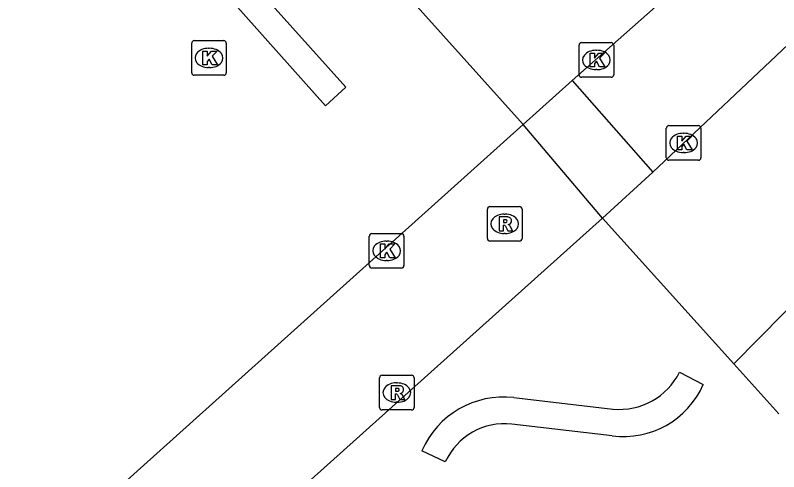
# Model space of a CAD drawing. Extents: x 162172 to 163187, y 382874 to 383684.
# Drawn here: x 162838.42 to 162860.48, y 383421.49 to 383434.67 of the extents above; entities that cross this region are included whole.
import ezdxf

# ---------------------------------------------------------------- set-up
doc = ezdxf.new("R2010")
doc.units = 0
for name, color, linetype in [('IMGEO_Kolk', 7, 'Continuous'), ('IMGEO_Muur', 7, 'Continuous'), ('IMGEO_Rijbaan_lokaal_open', 7, 'Continuous'), ('IMGEO_Rioolput', 7, 'Continuous'), ('IMGEO_Voetpad_open', 7, 'Continuous')]:
    doc.layers.add(name, color=color, linetype=linetype)

msp = doc.modelspace()

# ---------------------------------------------------------------- linework, layer by layer
at = {"layer": 'IMGEO_Kolk'}
for p, q in [((162843.592, 383433.937), (162844.444, 383433.937)), ((162843.517, 383433.011), (162843.517, 383433.863)), ((162844.005, 383433.717), (162844.03, 383433.717)), ((162844.518, 383433.863), (162844.518, 383433.011)), ((162854.711, 383432.953), (162854.711, 383433.805)), ((162854.786, 383433.879), (162855.638, 383433.879)), ((162855.712, 383433.805), (162855.712, 383432.953)), ((162855.199, 383433.659), (162855.224, 383433.659)), ((162844.028, 383433.157), (162844.003, 383433.157)), ((162855.222, 383433.099), (162855.197, 383433.099)), ((162844.444, 383432.937), (162843.592, 383432.937)), ((162855.638, 383432.879), (162854.786, 383432.879)), ((162857.307, 383431.482), (162858.159, 383431.482)), ((162857.232, 383430.556), (162857.232, 383431.408)), ((162857.72, 383431.262), (162857.745, 383431.262)), ((162858.233, 383431.408), (162858.233, 383430.556)), ((162857.743, 383430.702), (162857.718, 383430.702)), ((162858.159, 383430.482), (162857.307, 383430.482)), ((162848.65, 383427.441), (162848.65, 383428.293)), ((162848.725, 383428.367), (162849.577, 383428.367)), ((162849.651, 383428.293), (162849.651, 383427.441)), ((162849.138, 383428.147), (162849.163, 383428.147)), ((162849.161, 383427.587), (162849.136, 383427.587)), ((162849.577, 383427.367), (162848.725, 383427.367))]:
    msp.add_line(p, q, dxfattribs=at)
for points in [[(162843.592, 383433.937), (162844.444, 383433.937)], [(162843.517, 383433.011), (162843.517, 383433.863)], [(162844.518, 383433.863), (162844.518, 383433.011)], [(162854.711, 383432.953), (162854.711, 383433.805)], [(162854.786, 383433.879), (162855.638, 383433.879)], [(162855.712, 383433.805), (162855.712, 383432.953)], [(162843.838, 383433.637), (162843.961, 383433.637), (162843.961, 383433.486), (162844.091, 383433.637), (162844.255, 383433.637), (162844.109, 383433.486), (162844.262, 383433.237), (162844.11, 383433.237), (162844.025, 383433.401), (162843.961, 383433.334), (162843.961, 383433.237), (162843.838, 383433.237), (162843.838, 383433.637)], [(162855.032, 383433.579), (162855.155, 383433.579), (162855.155, 383433.428), (162855.285, 383433.579), (162855.449, 383433.579), (162855.303, 383433.428), (162855.456, 383433.179), (162855.304, 383433.179), (162855.219, 383433.343), (162855.155, 383433.276), (162855.155, 383433.179), (162855.032, 383433.179), (162855.032, 383433.579)], [(162844.444, 383432.937), (162843.592, 383432.937)], [(162855.638, 383432.879), (162854.786, 383432.879)], [(162857.307, 383431.482), (162858.159, 383431.482)], [(162857.232, 383430.556), (162857.232, 383431.408)], [(162858.233, 383431.408), (162858.233, 383430.556)], [(162857.553, 383431.182), (162857.676, 383431.182), (162857.676, 383431.031), (162857.806, 383431.182), (162857.97, 383431.182), (162857.824, 383431.031), (162857.977, 383430.782), (162857.825, 383430.782), (162857.74, 383430.946), (162857.676, 383430.879), (162857.676, 383430.782), (162857.553, 383430.782), (162857.553, 383431.182)], [(162858.159, 383430.482), (162857.307, 383430.482)], [(162848.65, 383427.441), (162848.65, 383428.293)], [(162848.725, 383428.367), (162849.577, 383428.367)], [(162849.651, 383428.293), (162849.651, 383427.441)], [(162848.971, 383428.067), (162849.094, 383428.067), (162849.094, 383427.916), (162849.224, 383428.067), (162849.388, 383428.067), (162849.242, 383427.916), (162849.395, 383427.667), (162849.243, 383427.667), (162849.158, 383427.831), (162849.094, 383427.764), (162849.094, 383427.667), (162848.971, 383427.667), (162848.971, 383428.067)], [(162849.577, 383427.367), (162848.725, 383427.367)]]:
    msp.add_lwpolyline(points, dxfattribs=at)
for centre, start, end in [((162843.594, 383433.861), 91.552, 178.448), ((162843.594, 383433.861), 91.552, 178.448), ((162844.442, 383433.861), 1.552, 88.448), ((162844.442, 383433.861), 1.552, 88.448), ((162854.788, 383433.803), 91.552, 178.448), ((162854.788, 383433.803), 91.552, 178.448), ((162855.636, 383433.803), 1.552, 88.448), ((162855.636, 383433.803), 1.552, 88.448), ((162843.594, 383433.013), 181.552, 268.448), ((162843.594, 383433.013), 181.552, 268.448), ((162844.442, 383433.013), 271.552, 358.448), ((162844.442, 383433.013), 271.552, 358.448), ((162854.788, 383432.955), 181.552, 268.448), ((162854.788, 383432.955), 181.552, 268.448), ((162855.636, 383432.955), 271.552, 358.448), ((162855.636, 383432.955), 271.552, 358.448), ((162857.309, 383431.406), 91.552, 178.448), ((162857.309, 383431.406), 91.552, 178.448), ((162858.157, 383431.406), 1.552, 88.448), ((162858.157, 383431.406), 1.552, 88.448), ((162857.309, 383430.558), 181.552, 268.448), ((162857.309, 383430.558), 181.552, 268.448), ((162858.157, 383430.558), 271.552, 358.448), ((162858.157, 383430.558), 271.552, 358.448), ((162848.727, 383428.291), 91.552, 178.448), ((162848.727, 383428.291), 91.552, 178.448), ((162849.575, 383428.291), 1.552, 88.448), ((162849.575, 383428.291), 1.552, 88.448), ((162848.727, 383427.443), 181.552, 268.448), ((162848.727, 383427.443), 181.552, 268.448), ((162849.575, 383427.443), 271.552, 358.448), ((162849.575, 383427.443), 271.552, 358.448)]:
    msp.add_arc(centre, 0.0765, start, end, dxfattribs=at)
for centre, major_axis, ratio, start_param, end_param in [((162844.004, 383433.437), (-0.387, 0.002), 0.722429, 4.712389, 7.853982), ((162844.029, 383433.437), (-0.39, 0.002), 0.717154, 1.570796, 4.712389), ((162855.198, 383433.379), (-0.387, 0.002), 0.722429, 4.712389, 7.853982), ((162855.223, 383433.379), (-0.39, 0.002), 0.717154, 1.570796, 4.712389), ((162857.719, 383430.982), (-0.387, 0.002), 0.722429, 4.712389, 7.853982), ((162857.744, 383430.982), (-0.39, 0.002), 0.717154, 1.570796, 4.712389), ((162849.137, 383427.867), (-0.387, 0.002), 0.722429, 4.712389, 7.853982), ((162849.162, 383427.867), (-0.39, 0.002), 0.717154, 1.570796, 4.712389)]:
    msp.add_ellipse(centre, major_axis=major_axis, ratio=ratio, start_param=start_param, end_param=end_param, dxfattribs=at)
at = {"layer": 'IMGEO_Muur'}
for points in [[(162857.616, 383424.362), (162858.296, 383424.002)], [(162852.823, 383423.625), (162855.691, 383423.296)], [(162855.668, 383422.525), (162852.769, 383422.863)], [(162850.846, 383421.771), (162850.172, 383422.092)]]:
    msp.add_lwpolyline(points, dxfattribs=at)
for centre, radius, start, end in [((162855.878, 383425.23), 1.943, 264.4838, 333.4686), ((162856.001, 383425.01), 2.507, 262.3772, 336.2969), ((162852.529, 383421.075), 2.567, 83.4176, 156.6616), ((162852.564, 383420.985), 1.889, 83.7679, 155.4134)]:
    msp.add_arc(centre, radius, start, end, dxfattribs=at)
at = {"layer": 'IMGEO_Rijbaan_lokaal_open'}
for points in [[(162854.513, 383432.789), (162857.999, 383435.873)], [(162861.426, 383434.462), (162856.84, 383430.135)], [(162853.1, 383431.516), (162854.513, 383432.789)], [(162854.513, 383432.789), (162856.84, 383430.135)], [(162837.02, 383417.093), (162853.1, 383431.516)], [(162855.385, 383428.814), (162853.1, 383431.516)], [(162856.84, 383430.135), (162855.385, 383428.814)], [(162855.385, 383428.814), (162839.487, 383414.554)]]:
    msp.add_lwpolyline(points, dxfattribs=at)
at = {"layer": 'IMGEO_Rioolput'}
for p, q in [((162852.062, 383428.22), (162852.062, 383429.072)), ((162852.137, 383429.146), (162852.989, 383429.146)), ((162853.063, 383429.072), (162853.063, 383428.22)), ((162852.55, 383428.926), (162852.575, 383428.926)), ((162852.573, 383428.366), (162852.548, 383428.366)), ((162852.989, 383428.146), (162852.137, 383428.146)), ((162849.019, 383424.271), (162849.871, 383424.271)), ((162848.944, 383423.345), (162848.944, 383424.197)), ((162849.432, 383424.051), (162849.457, 383424.051)), ((162849.945, 383424.197), (162849.945, 383423.345)), ((162849.455, 383423.491), (162849.43, 383423.491)), ((162849.871, 383423.271), (162849.019, 383423.271))]:
    msp.add_line(p, q, dxfattribs=at)
for points in [[(162852.062, 383428.22), (162852.062, 383429.072)], [(162852.137, 383429.146), (162852.989, 383429.146)], [(162853.063, 383429.072), (162853.063, 383428.22)], [(162852.651, 383428.844), (162852.399, 383428.846), (162852.399, 383428.446)], [(162852.577, 383428.765), (162852.523, 383428.765), (162852.523, 383428.684)], [(162852.523, 383428.684), (162852.575, 383428.684)], [(162852.399, 383428.446), (162852.523, 383428.446), (162852.523, 383428.608), (162852.534, 383428.608)], [(162852.581, 383428.579), (162852.652, 383428.446), (162852.792, 383428.446), (162852.727, 383428.572)], [(162852.989, 383428.146), (162852.137, 383428.146)], [(162849.019, 383424.271), (162849.871, 383424.271)], [(162848.944, 383423.345), (162848.944, 383424.197)], [(162849.945, 383424.197), (162849.945, 383423.345)], [(162849.533, 383423.969), (162849.281, 383423.971), (162849.281, 383423.571)], [(162849.459, 383423.89), (162849.405, 383423.89), (162849.405, 383423.809)], [(162849.405, 383423.809), (162849.457, 383423.809)], [(162849.281, 383423.571), (162849.405, 383423.571), (162849.405, 383423.733), (162849.416, 383423.733)], [(162849.463, 383423.704), (162849.534, 383423.571), (162849.674, 383423.571), (162849.609, 383423.697)], [(162849.871, 383423.271), (162849.019, 383423.271)]]:
    msp.add_lwpolyline(points, dxfattribs=at)
for centre, radius, start, end in [((162852.139, 383429.07), 0.0765, 91.552, 178.448), ((162852.139, 383429.07), 0.0765, 91.552, 178.448), ((162852.987, 383429.07), 0.0765, 1.552, 88.448), ((162852.987, 383429.07), 0.0765, 1.552, 88.448), ((162852.65, 383428.734), 0.109, 350.3612, 89.416), ((162852.559, 383428.873), 0.19, 274.7715, 282.9687), ((162852.583, 383428.669), 0.0964, 77.0061, 93.1865), ((162852.597, 383428.726), 0.0378, 276.6634, 79.6772), ((162852.648, 383428.734), 0.112, 277.5842, 350.9817), ((162852.632, 383428.519), 0.108, 29.5134, 73.7905), ((162852.533, 383428.555), 0.0533, 26.0293, 88.6989), ((162852.139, 383428.222), 0.0765, 181.552, 268.448), ((162852.139, 383428.222), 0.0765, 181.552, 268.448), ((162852.987, 383428.222), 0.0765, 271.552, 358.448), ((162852.987, 383428.222), 0.0765, 271.552, 358.448), ((162849.021, 383424.195), 0.0765, 91.552, 178.448), ((162849.021, 383424.195), 0.0765, 91.552, 178.448), ((162849.869, 383424.195), 0.0765, 1.552, 88.448), ((162849.869, 383424.195), 0.0765, 1.552, 88.448), ((162849.441, 383423.998), 0.19, 274.7715, 282.9687), ((162849.465, 383423.794), 0.0964, 77.0061, 93.1865), ((162849.479, 383423.851), 0.0378, 276.6634, 79.6772), ((162849.532, 383423.859), 0.109, 350.3612, 89.416), ((162849.53, 383423.859), 0.112, 277.5842, 350.9817), ((162849.415, 383423.68), 0.0533, 26.0293, 88.6989), ((162849.514, 383423.644), 0.108, 29.5134, 73.7905), ((162849.021, 383423.347), 0.0765, 181.552, 268.448), ((162849.021, 383423.347), 0.0765, 181.552, 268.448), ((162849.869, 383423.347), 0.0765, 271.552, 358.448), ((162849.869, 383423.347), 0.0765, 271.552, 358.448)]:
    msp.add_arc(centre, radius, start, end, dxfattribs=at)
for centre, major_axis, ratio, start_param, end_param in [((162852.549, 383428.646), (-0.387, 0.002), 0.722429, 4.712389, 7.853982), ((162852.574, 383428.646), (-0.39, 0.002), 0.717154, 1.570796, 4.712389), ((162849.431, 383423.771), (-0.387, 0.002), 0.722429, 4.712389, 7.853982), ((162849.456, 383423.771), (-0.39, 0.002), 0.717154, 1.570796, 4.712389)]:
    msp.add_ellipse(centre, major_axis=major_axis, ratio=ratio, start_param=start_param, end_param=end_param, dxfattribs=at)
at = {"layer": 'IMGEO_Voetpad_open'}
for points in [[(162847.38, 383432.056), (162847.969, 383432.59), (162842.958, 383438.186), (162842.389, 383437.671), (162847.38, 383432.056)], [(162853.1, 383431.516), (162848.998, 383436.078)], [(162865.643, 383431.15), (162859.183, 383424.602)], [(162855.385, 383428.814), (162859.183, 383424.602)], [(162859.183, 383424.602), (162860.482, 383423.161)]]:
    msp.add_lwpolyline(points, dxfattribs=at)

doc.saveas('drawing.dxf')
